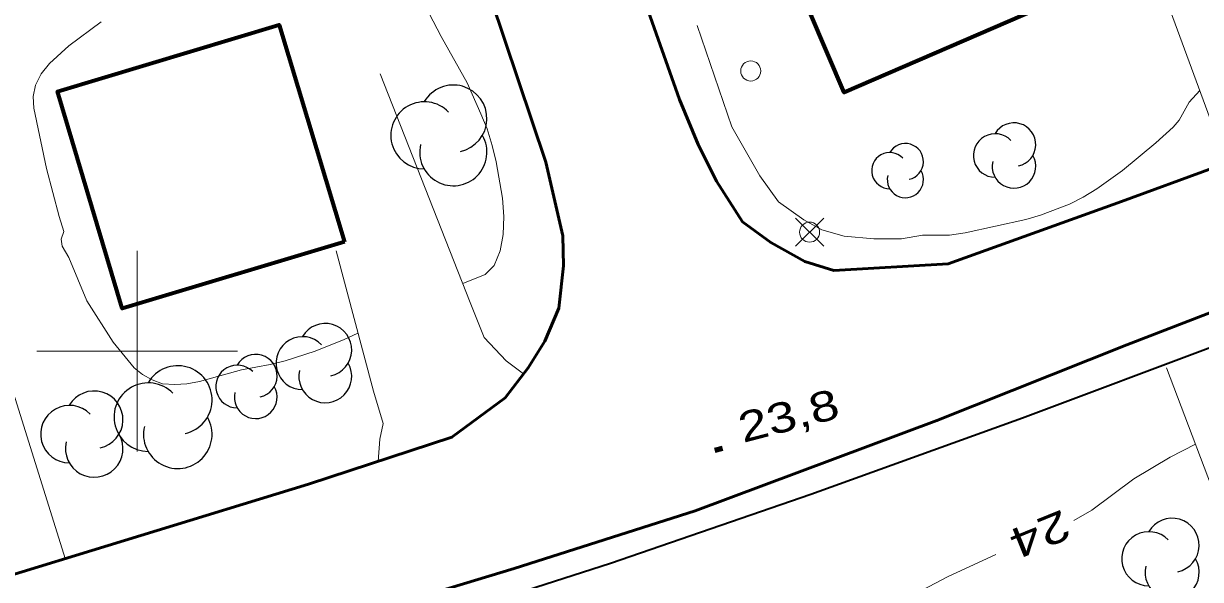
# Model space of a CAD drawing. Extents: x 356765 to 358572, y 5103174 to 5104650.
# Drawn here: x 357794.3 to 357853, y 5103988.6 to 5104016.3 of the extents above; entities that cross this region are included whole.
import ezdxf
from ezdxf.enums import TextEntityAlignment as Align

# ---------------------------------------------------------------- set-up
doc = ezdxf.new("R2010")
doc.units = 0
doc.header["$LTSCALE"] = 0.6
for name, color, linetype, lineweight in [('19', 7, 'Continuous', 13), ('2', 7, 'Continuous', 13), ('21', 7, 'Continuous', 53), ('22', 7, 'Continuous', 35), ('3', 7, 'Continuous', 140), ('31', 7, 'Continuous', 70), ('36', 7, 'Continuous', 13), ('44', 7, 'Continuous', 25), ('61', 7, 'Continuous', 13)]:
    doc.layers.add(name, color=color, linetype=linetype, lineweight=lineweight)

msp = doc.modelspace()

# ---------------------------------------------------------------- linework, layer by layer
at = {"layer": '19'}
msp.add_line((357851.28, 5103999.18), (357856.94, 5103984.17), dxfattribs=at)
for points in [[(357862.86, 5104012.8), (357861.32, 5104013.7), (357859.9, 5104014.46), (357858.14, 5104015.72), (357851.59, 5104032.3), (357846.07, 5104030.6), (357849.5, 5104022.33), (357854.27, 5104009.38)], [(357819.25, 5103998.88), (357818.38, 5103999.53), (357817.29, 5104000.69), (357816.59, 5104002.43), (357812.1, 5104013.82)], [(357809.91, 5104005.01), (357811.77, 5103998.01), (357812.25, 5103996.4), (357812.09, 5103995.62), (357812.01, 5103994.51)], [(357796.41, 5103989.67), (357793.85, 5103997.86), (357790.28, 5103996.68), (357791.53, 5103993.51), (357793.07, 5103988.65)]]:
    msp.add_lwpolyline(points, dxfattribs=at)
at = {"layer": '2'}
for points in [[(357813.55, 5104018.75), (357815.14, 5104015.69), (357816.43, 5104013.37), (357817.12, 5104011.84), (357817.43, 5104011.08), (357817.69, 5104010.26), (357817.88, 5104009.44), (357818.2, 5104007.63), (357818.27, 5104006.72), (357818.23, 5104005.82), (357818.09, 5104005), (357817.78, 5104004.28), (357817.33, 5104003.82), (357816.22, 5104003.37)], [(357796.11, 5104006.72), (357795.48, 5104009.11), (357794.86, 5104012.12), (357794.82, 5104012.7), (357794.94, 5104013.26), (357795.22, 5104013.82), (357795.64, 5104014.34), (357796.59, 5104015.22), (357798.21, 5104016.41)], [(357827.9, 5104016.23), (357829.62, 5104011.19), (357831.01, 5104008.75), (357831.95, 5104007.45), (357833.21, 5104006.55), (357834.11, 5104006.06), (357835.21, 5104005.74), (357836.7, 5104005.6), (357837.39, 5104005.6), (357838.08, 5104005.61), (357839.12, 5104005.78), (357840.47, 5104005.79), (357841.25, 5104005.9), (357844.26, 5104006.57), (357844.99, 5104006.78), (357846.44, 5104007.33), (357847.13, 5104007.68), (357847.8, 5104008.09), (357849.08, 5104009.01), (357850.74, 5104010.38), (357851.6, 5104011.16), (357851.9, 5104011.51), (357852.41, 5104012.41), (357852.94, 5104012.99)], [(357811, 5104000.9), (357810.31, 5104000.59), (357808.86, 5104000.01), (357807.37, 5103999.53), (357806.63, 5103999.34), (357805.19, 5103999.08), (357803.1, 5103998.5), (357802.47, 5103998.38), (357801.87, 5103998.34), (357801.27, 5103998.38), (357800.74, 5103998.58), (357800.27, 5103998.84), (357799.85, 5103999.17), (357798.8, 5104000.45), (357797.5, 5104002.51), (357796.59, 5104004.67), (357796.26, 5104005.24), (357796.21, 5104005.59), (357796.34, 5104005.97), (357796.11, 5104006.72)], [(357846.65, 5103991.57), (357847.55, 5103992.09), (357849.65, 5103993.65), (357851.45, 5103994.72), (357852.71, 5103995.37)], [(357839.14, 5103988.11), (357840.37, 5103988.76), (357842.77, 5103989.88)]]:
    msp.add_lwpolyline(points, dxfattribs=at)
at = {"layer": '21'}
for points in [[(357803.95, 5104055.8), (357805.89, 5104050.31), (357808.56, 5104042.79), (357810.38, 5104037.69), (357815.57, 5104023.67), (357820.35, 5104009.43), (357821.21, 5104005.75), (357821.24, 5104004.25), (357821.01, 5104002.15), (357820.31, 5104000.5), (357819.47, 5103999.18), (357818.33, 5103997.68), (357815.68, 5103995.72), (357808.53, 5103993.38), (357791.81, 5103988.26), (357777.12, 5103984.46), (357766.22, 5103981.66), (357755.76, 5103979.17), (357742.45, 5103976.01), (357721.33, 5103971.51), (357683.49, 5103962.95), (357676.61, 5103961.4), (357651.76, 5103955.95), (357619.95, 5103948.59)], [(357811.89, 5104055.21), (357815.06, 5104047.12), (357817.38, 5104039.86), (357821.78, 5104027.36), (357827.02, 5104012.54), (357827.95, 5104010.3), (357828.85, 5104008.47), (357830.16, 5104006.45), (357831.56, 5104005.42), (357833.25, 5104004.47), (357834.71, 5104004.03), (357840.39, 5104004.36), (357849.04, 5104007.47), (357858.09, 5104010.78)], [(357861.81, 5104005.16), (357849.29, 5104000.32), (357839.84, 5103996.55), (357827.79, 5103992.05), (357818.78, 5103989.17), (357809.94, 5103986.51), (357799.82, 5103983.5), (357791.18, 5103980.96), (357773.86, 5103976.18), (357750.32, 5103970.73), (357747.82, 5103970.18), (357735.23, 5103967.55), (357724.5, 5103965.08), (357711.57, 5103962.2), (357690.8, 5103957.59), (357678.36, 5103954.94), (357640.5, 5103946.09)]]:
    msp.add_lwpolyline(points, dxfattribs=at)
at = {"layer": '22'}
msp.add_lwpolyline([(357854.01, 5104000.38), (357844.1, 5103996.66), (357833.56, 5103992.87), (357823.57, 5103989.42), (357813.35, 5103986.13), (357803.23, 5103983.08), (357792.24, 5103979.79), (357781.87, 5103976.69), (357769.45, 5103973.63), (357757.47, 5103970.99), (357744.74, 5103968.09), (357732.63, 5103965.47), (357721.21, 5103962.9), (357709.07, 5103960.19), (357697.62, 5103957.74), (357696.62, 5103957.53), (357693.84, 5103956.93), (357685.1, 5103955.04), (357676.27, 5103952.93), (357672.32, 5103952), (357660.23, 5103949.32), (357647.75, 5103946.51), (357634.21, 5103943.46)], dxfattribs=at)
at = {"layer": '3'}
msp.add_line((357828.77, 5103995.07), (357829.16, 5103995.18), dxfattribs=at)
at = {"layer": '31'}
for points in [[(357849.33, 5104019.01), (357835.22, 5104012.9), (357831.75, 5104021.04), (357842.57, 5104025.84), (357841.84, 5104027.47), (357844.45, 5104028.51), (357845.26, 5104026.5), (357846, 5104026.78), (357849.33, 5104019.01)], [(357810.32, 5104005.45), (357799.26, 5104002.13), (357796.03, 5104012.95), (357807.08, 5104016.26), (357810.32, 5104005.45)]]:
    msp.add_lwpolyline(points, close=True, dxfattribs=at)
at = {"layer": '36'}
for p, q in [((357834.2, 5104005.23), (357832.79, 5104006.64)), ((357832.79, 5104005.23), (357834.2, 5104006.64))]:
    msp.add_line(p, q, dxfattribs=at)
for centre in [(357830.5638, 5104013.9671), (357833.4968, 5104005.9374)]:
    msp.add_circle(centre, 0.5, dxfattribs=at)
at = {"layer": '44'}
for centre, radius, start, end in [((357815.749, 5104011.5948), 1.6736, 282.26917, 149.72626), ((357814.3097, 5104010.758), 1.6736, 44.11537, 269.80396), ((357843.6736, 5104010.2977), 1.0861, 282.26917, 149.72626), ((357815.749, 5104009.9212), 1.6736, 166.93686, 29.62122), ((357838.2662, 5104009.4508), 0.9008, 282.26917, 149.72626), ((357842.7396, 5104009.7547), 1.0861, 44.11537, 269.80396), ((357837.4916, 5104009.0005), 0.9008, 44.11537, 269.80396), ((357843.6736, 5104009.2116), 1.0861, 166.93686, 29.62122), ((357838.2662, 5104008.5501), 0.9008, 166.93686, 29.62122), ((357809.3702, 5104000.0686), 1.3173, 282.26917, 149.72626), ((357808.2373, 5103999.4099), 1.3173, 44.11537, 269.80396), ((357805.9054, 5103998.7775), 1.0665, 282.26917, 149.72626), ((357802.0234, 5103997.5728), 1.708, 282.26917, 149.72626), ((357804.9883, 5103998.2442), 1.0665, 44.11537, 269.80396), ((357809.3702, 5103998.7513), 1.3173, 166.93686, 29.62122), ((357800.5545, 5103996.7188), 1.708, 44.11537, 269.80396), ((357805.9054, 5103997.711), 1.0665, 166.93686, 29.62122), ((357797.8586, 5103996.5891), 1.4331, 282.26917, 149.72626), ((357796.6261, 5103995.8725), 1.4331, 44.11537, 269.80396), ((357802.0234, 5103995.8648), 1.708, 166.93686, 29.62122), ((357797.8586, 5103995.156), 1.4331, 166.93686, 29.62122), ((357851.553, 5103990.3345), 1.3479, 282.26917, 149.72626), ((357850.3938, 5103989.6606), 1.3479, 44.11537, 269.80396), ((357851.553, 5103988.9867), 1.3479, 166.93686, 29.62122)]:
    msp.add_arc(centre, radius, start, end, dxfattribs=at)
at = {"layer": '61'}
for p, q in [((357800, 5103995), (357800, 5104005)), ((357795, 5104000), (357805, 5104000))]:
    msp.add_line(p, q, dxfattribs=at)

# ---------------------------------------------------------------- texts
at = {"layer": '2', "width": 1.35}
msp.add_text('24', height=1.5, rotation=202.051, dxfattribs=at).set_placement((357844.6916, 5103991.5754), align=Align.CENTER)
at = {"layer": '3', "width": 1.3}
msp.add_text('23,8   ', height=1.5, rotation=14.619, dxfattribs=at).set_placement((357830.18, 5103995.43))

doc.saveas('drawing.dxf')
